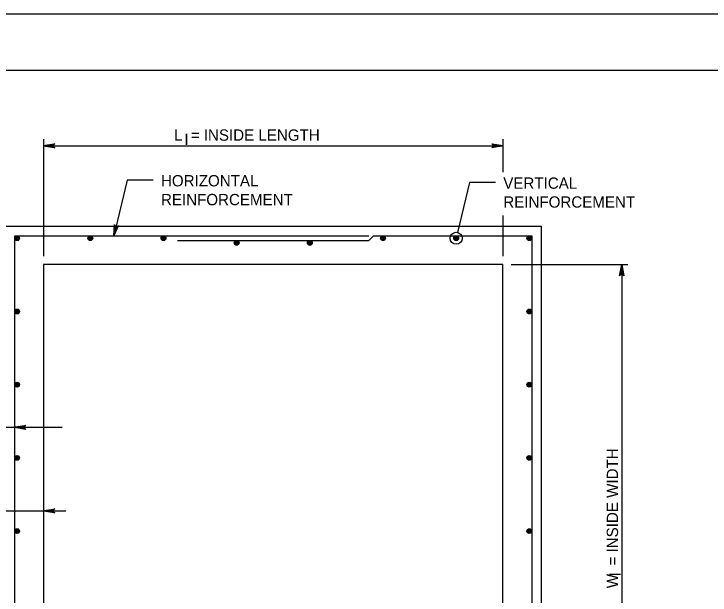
# Model space of a CAD drawing. Extents: x -6420 to 49575, y -4552 to 11624.
# Drawn here: x 2225 to 2831, y 3323 to 3829 of the extents above; entities that cross this region are included whole.
import ezdxf

# ---------------------------------------------------------------- set-up
doc = ezdxf.new("R2010")
doc.units = 0
doc.layers.add('1', color=7, linetype='Continuous')
doc.layers.add('PLT-BNDY', color=7, linetype='Continuous')

msp = doc.modelspace()

# ---------------------------------------------------------------- linework, layer by layer
at = {"layer": '1'}
for p, q in [((2250.9, 3719.59), (2250.9, 3617.96)), ((2650.91, 3719.59), (2650.91, 3690.92)), ((2250.9, 3713.89), (2650.91, 3713.89)), ((2323.79, 3683.95), (2312.16, 3635.55)), ((2346.44, 3683.95), (2323.79, 3683.95)), ((2621.78, 3681.87), (2611.38, 3638.57)), ((2644.43, 3681.87), (2621.78, 3681.87)), ((2650.91, 3653.14), (2650.91, 3617.96)), ((2225.9, 3185.55), (2225.9, 3635.55)), ((2225.9, 3635.55), (2534.24, 3635.55)), ((2367.57, 3631.55), (2534.24, 3631.55)), ((2534.24, 3631.55), (2538.24, 3635.55)), ((2538.24, 3635.55), (2675.91, 3635.55)), ((2610.15, 3633.47), (2610.15, 3633.47)), ((2675.91, 3635.55), (2675.91, 3185.55)), ((2657.93, 3610.55), (2759.56, 3610.55)), ((2754.24, 3610.55), (2754.24, 3210.55)), ((2137.51, 3469.09), (2267.14, 3469.09)), ((2077.02, 3396.36), (2270.31, 3396.36))]:
    msp.add_line(p, q, dxfattribs=at)
for points in [[(4563.89, 1929.01), (4563.89, 3779.41), (1985.15, 3779.41), (1985.15, 1929.01), (4563.89, 1929.01), (4563.89, 2015.49), (3907.72, 2015.49), (3907.72, 2227.69), (4563.89, 2227.69), (4563.89, 2322.72), (3907.72, 2322.72), (3907.72, 1929.01), (4166.25, 1929.01), (4166.25, 2015.49), (4166.25, 1929.01), (4418.88, 1929.01), (4418.88, 2015.49), (4418.88, 1975.09), (4563.89, 1975.09)], [(2250.9, 3713.89), (2260.69, 3715.72), (2260.31, 3715.46), (2259.93, 3715.2), (2259.74, 3714.87), (2259.55, 3714.54), (2259.49, 3714.22), (2259.43, 3713.89), (2259.49, 3713.56), (2259.55, 3713.23), (2259.74, 3712.9), (2259.93, 3712.58), (2260.31, 3712.31), (2260.69, 3712.05), (2250.9, 3713.89), (2260.31, 3712.31), (2259.93, 3712.58), (2250.9, 3713.89), (2259.74, 3712.9), (2259.55, 3713.23), (2250.9, 3713.89), (2259.49, 3713.56), (2259.43, 3713.89), (2250.9, 3713.89), (2259.49, 3714.22), (2259.55, 3714.54), (2250.9, 3713.89), (2259.74, 3714.87), (2259.93, 3715.2), (2250.9, 3713.89), (2260.31, 3715.46)], [(2650.91, 3713.89), (2641.13, 3712.05), (2641.5, 3712.31), (2641.88, 3712.58), (2642.07, 3712.9), (2642.27, 3713.23), (2642.32, 3713.56), (2642.38, 3713.89), (2642.32, 3714.22), (2642.27, 3714.54), (2642.07, 3714.87), (2641.88, 3715.2), (2641.5, 3715.46), (2641.13, 3715.72), (2650.91, 3713.89), (2641.5, 3715.46), (2641.88, 3715.2), (2650.91, 3713.89), (2642.07, 3714.87), (2642.27, 3714.54), (2650.91, 3713.89), (2642.32, 3714.22), (2642.38, 3713.89), (2650.91, 3713.89), (2642.32, 3713.56), (2642.27, 3713.23), (2650.91, 3713.89), (2642.07, 3712.9), (2641.88, 3712.58), (2650.91, 3713.89), (2641.5, 3712.31)], [(2312.16, 3635.55), (2312.66, 3645.5), (2312.83, 3645.07), (2312.99, 3644.64), (2313.27, 3644.38), (2313.54, 3644.11), (2313.85, 3643.98), (2314.15, 3643.85), (2314.48, 3643.83), (2314.82, 3643.8), (2315.18, 3643.92), (2315.55, 3644.03), (2315.89, 3644.34), (2316.23, 3644.64), (2312.16, 3635.55), (2315.89, 3644.34), (2315.55, 3644.03), (2312.16, 3635.55), (2315.18, 3643.92), (2314.82, 3643.8), (2312.16, 3635.55), (2314.48, 3643.83), (2314.15, 3643.85), (2312.16, 3635.55), (2313.85, 3643.98), (2313.54, 3644.11), (2312.16, 3635.55), (2313.27, 3644.38), (2312.99, 3644.64), (2312.16, 3635.55), (2312.83, 3645.07)], [(2754.24, 3610.55), (2756.08, 3600.77), (2755.82, 3601.15), (2755.56, 3601.52), (2755.23, 3601.72), (2754.9, 3601.91), (2754.57, 3601.97), (2754.24, 3602.02), (2753.92, 3601.97), (2753.59, 3601.91), (2753.26, 3601.72), (2752.93, 3601.52), (2752.67, 3601.15), (2752.41, 3600.77), (2754.24, 3610.55), (2752.67, 3601.15), (2752.93, 3601.52), (2754.24, 3610.55), (2753.26, 3601.72), (2753.59, 3601.91), (2754.24, 3610.55), (2753.92, 3601.97), (2754.24, 3602.02), (2754.24, 3610.55), (2754.57, 3601.97), (2754.9, 3601.91), (2754.24, 3610.55), (2755.23, 3601.72), (2755.56, 3601.52), (2754.24, 3610.55), (2755.82, 3601.15)], [(2225.9, 3469.09), (2235.69, 3470.92), (2235.31, 3470.66), (2234.93, 3470.4), (2234.74, 3470.07), (2234.54, 3469.74), (2234.49, 3469.42), (2234.43, 3469.09), (2234.49, 3468.76), (2234.54, 3468.43), (2234.74, 3468.1), (2234.93, 3467.78), (2235.31, 3467.51), (2235.69, 3467.25), (2225.9, 3469.09), (2235.31, 3467.51), (2234.93, 3467.78), (2225.9, 3469.09), (2234.74, 3468.1), (2234.54, 3468.43), (2225.9, 3469.09), (2234.49, 3468.76), (2234.43, 3469.09), (2225.9, 3469.09), (2234.49, 3469.42), (2234.54, 3469.74), (2225.9, 3469.09), (2234.74, 3470.07), (2234.93, 3470.4), (2225.9, 3469.09), (2235.31, 3470.66)], [(2250.9, 3396.36), (2260.69, 3398.19), (2260.31, 3397.93), (2259.93, 3397.67), (2259.74, 3397.34), (2259.55, 3397.01), (2259.49, 3396.68), (2259.43, 3396.36), (2259.49, 3396.03), (2259.55, 3395.7), (2259.74, 3395.37), (2259.93, 3395.04), (2260.31, 3394.78), (2260.69, 3394.52), (2250.9, 3396.36), (2260.31, 3394.78), (2259.93, 3395.04), (2250.9, 3396.36), (2259.74, 3395.37), (2259.55, 3395.7), (2250.9, 3396.36), (2259.49, 3396.03), (2259.43, 3396.36), (2250.9, 3396.36), (2259.49, 3396.68), (2259.55, 3397.01), (2250.9, 3396.36), (2259.74, 3397.34), (2259.93, 3397.67), (2250.9, 3396.36), (2260.31, 3397.93)]]:
    msp.add_lwpolyline(points, dxfattribs=at)
for points in [[(2217.57, 3643.89), (2684.24, 3643.89), (2684.24, 3177.21), (2217.57, 3177.21)], [(2250.9, 3210.55), (2650.91, 3210.55), (2650.91, 3610.55), (2250.9, 3610.55)]]:
    msp.add_lwpolyline(points, close=True, dxfattribs=at)
for centre, radius in [((2610.15, 3633.47), 5.25), ((2227.99, 3633.47), 2.08), ((2227.99, 3633.47), 1.94), ((2227.99, 3633.47), 1.79), ((2227.99, 3633.47), 1.64), ((2227.99, 3633.47), 1.49), ((2227.99, 3633.47), 1.34), ((2227.99, 3633.47), 1.2), ((2227.99, 3633.47), 1.05), ((2227.99, 3633.47), 0.9), ((2227.99, 3633.47), 0.752), ((2227.99, 3633.47), 0.604), ((2227.99, 3633.47), 0.456), ((2227.99, 3633.47), 0.308), ((2227.99, 3633.47), 0.16), ((2291.68, 3633.47), 2.08), ((2291.68, 3633.47), 1.94), ((2291.68, 3633.47), 1.79), ((2291.68, 3633.47), 1.64), ((2291.68, 3633.47), 1.49), ((2291.68, 3633.47), 1.34), ((2291.68, 3633.47), 1.2), ((2291.68, 3633.47), 1.05), ((2291.68, 3633.47), 0.9), ((2291.68, 3633.47), 0.752), ((2291.68, 3633.47), 0.604), ((2291.68, 3633.47), 0.456), ((2291.68, 3633.47), 0.308), ((2291.68, 3633.47), 0.16), ((2355.38, 3633.47), 2.08), ((2355.38, 3633.47), 1.94), ((2355.38, 3633.47), 1.79), ((2355.38, 3633.47), 1.64), ((2355.38, 3633.47), 1.49), ((2355.38, 3633.47), 1.34), ((2355.38, 3633.47), 1.2), ((2355.38, 3633.47), 1.05), ((2355.38, 3633.47), 0.9), ((2355.38, 3633.47), 0.752), ((2355.38, 3633.47), 0.604), ((2355.38, 3633.47), 0.456), ((2355.38, 3633.47), 0.308), ((2355.38, 3633.47), 0.16), ((2419.07, 3629.47), 2.08), ((2419.07, 3629.47), 1.94), ((2419.07, 3629.47), 1.79), ((2419.07, 3629.47), 1.64), ((2419.07, 3629.47), 1.49), ((2419.07, 3629.47), 1.34), ((2419.07, 3629.47), 1.2), ((2419.07, 3629.47), 1.05), ((2419.07, 3629.47), 0.9), ((2419.07, 3629.47), 0.752), ((2419.07, 3629.47), 0.604), ((2419.07, 3629.47), 0.456), ((2482.76, 3629.47), 2.08), ((2482.76, 3629.47), 1.94), ((2482.76, 3629.47), 1.79), ((2482.76, 3629.47), 1.64), ((2482.76, 3629.47), 1.49), ((2482.76, 3629.47), 1.34), ((2482.76, 3629.47), 1.2), ((2482.76, 3629.47), 1.05), ((2482.76, 3629.47), 0.9), ((2482.76, 3629.47), 0.752), ((2482.76, 3629.47), 0.604), ((2482.76, 3629.47), 0.456), ((2546.46, 3633.47), 2.08), ((2546.46, 3633.47), 1.94), ((2546.46, 3633.47), 1.79), ((2546.46, 3633.47), 1.64), ((2546.46, 3633.47), 1.49), ((2546.46, 3633.47), 1.34), ((2546.46, 3633.47), 1.2), ((2546.46, 3633.47), 1.05), ((2546.46, 3633.47), 0.9), ((2546.46, 3633.47), 0.752), ((2546.46, 3633.47), 0.604), ((2546.46, 3633.47), 0.456), ((2546.46, 3633.47), 0.308), ((2546.46, 3633.47), 0.16), ((2610.15, 3633.47), 2.08), ((2610.15, 3633.47), 1.94), ((2610.15, 3633.47), 1.79), ((2610.15, 3633.47), 1.64), ((2610.15, 3633.47), 1.49), ((2610.15, 3633.47), 1.34), ((2610.15, 3633.47), 1.2), ((2610.15, 3633.47), 1.05), ((2610.15, 3633.47), 0.9), ((2610.15, 3633.47), 0.752), ((2610.15, 3633.47), 0.604), ((2610.15, 3633.47), 0.456), ((2610.15, 3633.47), 0.308), ((2610.15, 3633.47), 0.16), ((2673.82, 3633.47), 2.08), ((2673.82, 3633.47), 1.94), ((2673.82, 3633.47), 1.79), ((2673.82, 3633.47), 1.64), ((2673.82, 3633.47), 1.49), ((2673.82, 3633.47), 1.34), ((2673.82, 3633.47), 1.2), ((2673.82, 3633.47), 1.05), ((2673.82, 3633.47), 0.9), ((2673.82, 3633.47), 0.752), ((2673.82, 3633.47), 0.604), ((2673.82, 3633.47), 0.456), ((2673.82, 3633.47), 0.308), ((2673.82, 3633.47), 0.16), ((2419.07, 3629.47), 0.308), ((2419.07, 3629.47), 0.16), ((2482.76, 3629.47), 0.308), ((2482.76, 3629.47), 0.16), ((2227.99, 3569.79), 2.08), ((2227.99, 3569.79), 1.94), ((2227.99, 3569.79), 1.79), ((2227.99, 3569.79), 1.64), ((2227.99, 3569.79), 1.49), ((2227.99, 3569.79), 1.34), ((2227.99, 3569.79), 1.2), ((2227.99, 3569.79), 1.05), ((2227.99, 3569.79), 0.9), ((2227.99, 3569.79), 0.752), ((2227.99, 3569.79), 0.604), ((2227.99, 3569.79), 0.456), ((2227.99, 3569.79), 0.308), ((2227.99, 3569.79), 0.16), ((2673.82, 3569.79), 2.08), ((2673.82, 3569.79), 1.94), ((2673.82, 3569.79), 1.79), ((2673.82, 3569.79), 1.64), ((2673.82, 3569.79), 1.49), ((2673.82, 3569.79), 1.34), ((2673.82, 3569.79), 1.2), ((2673.82, 3569.79), 1.05), ((2673.82, 3569.79), 0.9), ((2673.82, 3569.79), 0.752), ((2673.82, 3569.79), 0.604), ((2673.82, 3569.79), 0.456), ((2673.82, 3569.79), 0.308), ((2673.82, 3569.79), 0.16), ((2227.99, 3506.1), 2.08), ((2227.99, 3506.1), 1.94), ((2227.99, 3506.1), 1.79), ((2227.99, 3506.1), 1.64), ((2227.99, 3506.1), 1.49), ((2227.99, 3506.1), 1.34), ((2227.99, 3506.1), 1.2), ((2227.99, 3506.1), 1.05), ((2227.99, 3506.1), 0.9), ((2227.99, 3506.1), 0.752), ((2227.99, 3506.1), 0.604), ((2227.99, 3506.1), 0.456), ((2227.99, 3506.1), 0.308), ((2227.99, 3506.1), 0.16), ((2673.82, 3506.1), 2.08), ((2673.82, 3506.1), 1.94), ((2673.82, 3506.1), 1.79), ((2673.82, 3506.1), 1.64), ((2673.82, 3506.1), 1.49), ((2673.82, 3506.1), 1.34), ((2673.82, 3506.1), 1.2), ((2673.82, 3506.1), 1.05), ((2673.82, 3506.1), 0.9), ((2673.82, 3506.1), 0.752), ((2673.82, 3506.1), 0.604), ((2673.82, 3506.1), 0.456), ((2673.82, 3506.1), 0.308), ((2673.82, 3506.1), 0.16), ((2227.99, 3442.41), 2.08), ((2227.99, 3442.41), 1.94), ((2227.99, 3442.41), 1.79), ((2227.99, 3442.41), 1.64), ((2227.99, 3442.41), 1.49), ((2227.99, 3442.41), 1.34), ((2227.99, 3442.41), 1.2), ((2227.99, 3442.41), 1.05), ((2227.99, 3442.41), 0.9), ((2227.99, 3442.41), 0.752), ((2227.99, 3442.41), 0.604), ((2227.99, 3442.41), 0.456), ((2227.99, 3442.41), 0.308), ((2227.99, 3442.41), 0.16), ((2673.82, 3442.41), 2.08), ((2673.82, 3442.41), 1.94), ((2673.82, 3442.41), 1.79), ((2673.82, 3442.41), 1.64), ((2673.82, 3442.41), 1.49), ((2673.82, 3442.41), 1.34), ((2673.82, 3442.41), 1.2), ((2673.82, 3442.41), 1.05), ((2673.82, 3442.41), 0.9), ((2673.82, 3442.41), 0.752), ((2673.82, 3442.41), 0.604), ((2673.82, 3442.41), 0.456), ((2673.82, 3442.41), 0.308), ((2673.82, 3442.41), 0.16), ((2227.99, 3378.71), 2.08), ((2227.99, 3378.71), 1.94), ((2227.99, 3378.71), 1.79), ((2227.99, 3378.71), 1.64), ((2227.99, 3378.71), 1.49), ((2227.99, 3378.71), 1.34), ((2227.99, 3378.71), 1.2), ((2227.99, 3378.71), 1.05), ((2227.99, 3378.71), 0.9), ((2227.99, 3378.71), 0.752), ((2227.99, 3378.71), 0.604), ((2227.99, 3378.71), 0.456), ((2227.99, 3378.71), 0.308), ((2227.99, 3378.71), 0.16), ((2673.82, 3378.71), 2.08), ((2673.82, 3378.71), 1.94), ((2673.82, 3378.71), 1.79), ((2673.82, 3378.71), 1.64), ((2673.82, 3378.71), 1.49), ((2673.82, 3378.71), 1.34), ((2673.82, 3378.71), 1.2), ((2673.82, 3378.71), 1.05), ((2673.82, 3378.71), 0.9), ((2673.82, 3378.71), 0.752), ((2673.82, 3378.71), 0.604), ((2673.82, 3378.71), 0.456), ((2673.82, 3378.71), 0.308), ((2673.82, 3378.71), 0.16)]:
    msp.add_circle(centre, radius, dxfattribs=at)
at = {"layer": 'PLT-BNDY'}
msp.add_lwpolyline([(1857.19, 3828.62), (4616.38, 3828.62), (4616.38, 1879.8), (1857.19, 1879.8)], close=True, dxfattribs=at)

# ---------------------------------------------------------------- texts
at = {"layer": '1'}
for s, height, p in [('L  = INSIDE LENGTH', 9.8425, (2364.51, 3718.33)), ('I', 9.84, (2373.6, 3714.71)), ('HORIZONTAL', 9.843, (2353.19, 3678.6)), ('VERTICAL', 9.843, (2651.18, 3676.52)), ('REINFORCEMENT', 9.8425, (2353.19, 3662.2)), ('REINFORCEMENT', 9.8425, (2651.18, 3660.11))]:
    msp.add_text(s, height=height, dxfattribs=at).set_placement(p)
for s, height, p in [('W  = INSIDE WIDTH', 9.8425, (2751.09, 3329.02)), ('I', 9.84, (2753.39, 3339.3))]:
    msp.add_text(s, height=height, rotation=90, dxfattribs=at).set_placement(p)

doc.saveas('drawing.dxf')
